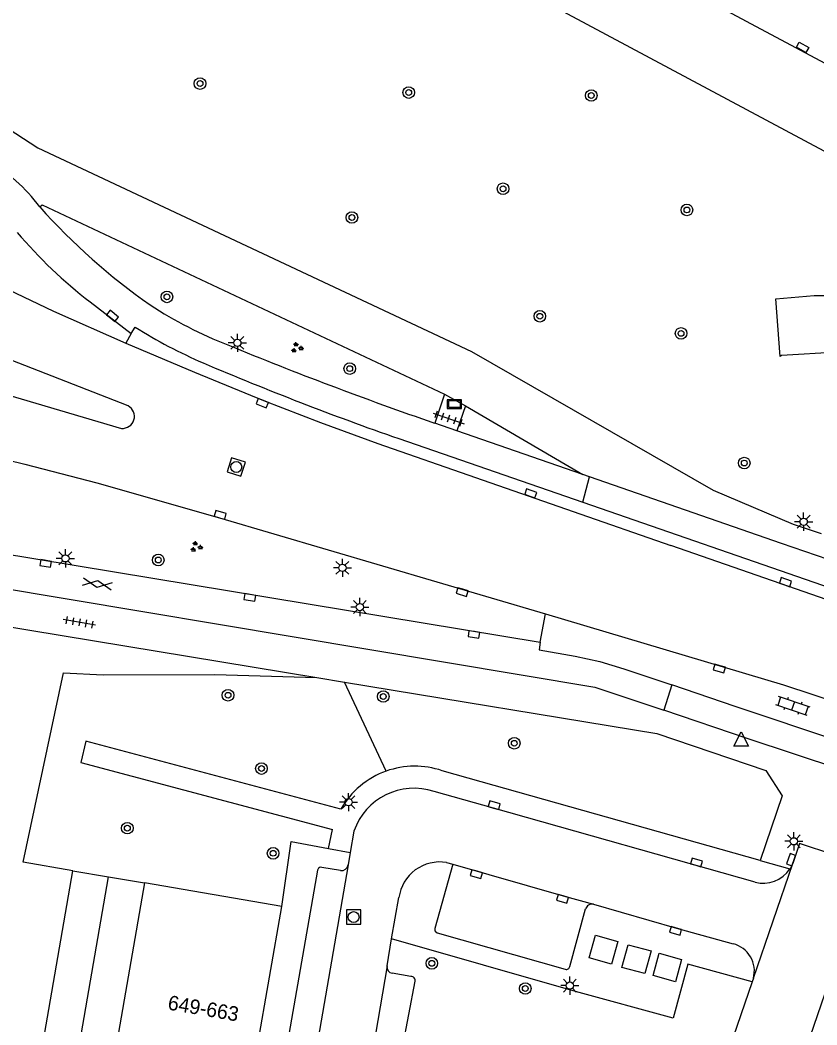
# Model space of a CAD drawing. Extents: x 131000 to 133014, y 396499 to 399001.
# Drawn here: x 131309 to 131363.9, y 398161.5 to 398230.7 of the extents above; entities that cross this region are included whole.
import ezdxf

# ---------------------------------------------------------------- set-up
doc = ezdxf.new("R2010")
doc.units = 0
for name, color, linetype in [('gg-anno-huisnummerreeks BGT', 7, 'Continuous'), ('gg-bbg-hoofdgebouw', 7, 'Continuous'), ('gg-knt-verharding', 7, 'Continuous'), ('gg-knt-verharding nz', 7, 'Continuous'), ('gg-kwrk-afval apart plaats', 7, 'Continuous'), ('gt-grn-groengrens', 7, 'Continuous'), ('gt-grn-weggrens', 7, 'Continuous'), ('gt-symb-boom', 7, 'Continuous'), ('gt-symb-gesloten verharding', 7, 'Continuous'), ('gt-symb-groenvak', 7, 'Continuous'), ('gt-symb-klinker verharding', 7, 'Continuous'), ('gt-symb-kolk', 7, 'Continuous'), ('gt-symb-kolk center center', 7, 'Continuous'), ('gt-symb-lichtmast', 7, 'Continuous'), ('gt-symb-reclamebord', 7, 'Continuous'), ('gt-symb-rioolschacht', 7, 'Continuous'), ('gt-symb-tegel verharding', 7, 'Continuous'), ('gt-symb-waterafsluiter', 7, 'Continuous')]:
    doc.layers.add(name, color=color, linetype=linetype)

# ---------------------------------------------------------------- blocks, each defined once
blk = doc.blocks.new('gt0-KOLKCC')
at = {"layer": 'gt-symb-kolk center center'}
blk.add_lwpolyline([(-0.375, 0.2), (0.375, 0.2), (0.375, -0.2), (-0.375, -0.2)], close=True, dxfattribs=at)
blk = doc.blocks.new('gt0-LMAST')
at = {"layer": 'gt-symb-lichtmast'}
for p, q in [((-0.182, 0.173), (-0.447, 0.438)), ((-0.005, 0.246), (-0.005, 0.621)), ((0.172, 0.173), (0.437, 0.438)), ((-0.255, -0.004), (-0.63, -0.004)), ((-0.182, -0.181), (-0.447, -0.446)), ((-0.005, -0.254), (-0.005, -0.629)), ((0.437, -0.446), (0.172, -0.181)), ((0.245, -0.004), (0.62, -0.004))]:
    blk.add_line(p, q, dxfattribs=at)
blk.add_circle((-0.005, -0.004), 0.25, dxfattribs=at)
blk = doc.blocks.new('gt0-KOLK')
at = {"layer": 'gt-symb-kolk'}
blk.add_lwpolyline([(0, 0), (0.375, 0), (0.375, 0.4), (-0.375, 0.4), (-0.375, 0), (0, 0)], dxfattribs=at)
blk = doc.blocks.new('gt0-KL1')
at = {"layer": 'gt-symb-klinker verharding'}
for p, q in [((-1.15, 0.3), (1.15, 0.3)), ((-1, -0.3), (-1, 0.3)), ((-0.5, 0.3), (-0.5, 0.45)), ((0, -0.3), (0, 0.3)), ((0.5, 0.3), (0.5, 0.45)), ((1, -0.3), (1, 0.3)), ((-1.15, -0.3), (1.15, -0.3)), ((-0.5, -0.45), (-0.5, -0.3)), ((0.5, -0.45), (0.5, -0.3))]:
    blk.add_line(p, q, dxfattribs=at)
blk = doc.blocks.new('gt0-BOOM')
at = {"layer": 'gt-symb-boom'}
for radius in [0.4, 0.2]:
    blk.add_circle((0, 0), radius, dxfattribs=at)
blk = doc.blocks.new('gt0-WAFSL')
at = {"layer": 'gt-symb-waterafsluiter'}
for p, q in [((-0.5, -0.333), (0, 0.667)), ((0, 0.667), (0.5, -0.333)), ((0.5, -0.333), (-0.5, -0.333))]:
    blk.add_line(p, q, dxfattribs=at)
blk = doc.blocks.new('gt0-RBORD')
at = {"layer": 'gt-symb-reclamebord'}
blk.add_lwpolyline([(-0.5, 0.295), (-0.5, -0.295), (0.5, -0.295), (0.5, 0.295), (-0.5, 0.295)], dxfattribs=at)
blk.add_lwpolyline([(-0.417, -0.212), (0.417, -0.212), (0.417, 0.212), (-0.417, 0.212)], close=True, dxfattribs=at)
blk = doc.blocks.new('gt0-TEG1')
at = {"layer": 'gt-symb-tegel verharding'}
for p, q in [((-1.125, 0), (1.125, 0)), ((-0.9, -0.25), (-0.9, 0.25)), ((-0.45, -0.25), (-0.45, 0.25)), ((0, -0.25), (0, 0.25)), ((0.45, -0.25), (0.45, 0.25)), ((0.9, -0.25), (0.9, 0.25))]:
    blk.add_line(p, q, dxfattribs=at)
blk = doc.blocks.new('gt0-GRVAK')
at = {"layer": 'gt-symb-groenvak'}
for p, q in [((-0.11, 0.189), (-0.228, 0.24)), ((-0.182, 0.153), (0.088, 0.153)), ((-0.091, 0.211), (-0.156, 0.322)), ((-0.047, 0.214), (-0.047, 0.393)), ((-0.004, 0.211), (0.061, 0.322)), ((0.015, 0.189), (0.133, 0.24)), ((0.262, -0.052), (0.197, 0.059)), ((0.305, -0.049), (0.305, 0.13)), ((0.349, -0.052), (0.414, 0.059)), ((-0.245, -0.228), (-0.363, -0.177)), ((-0.318, -0.264), (-0.047, -0.264)), ((-0.226, -0.206), (-0.291, -0.095)), ((-0.183, -0.203), (-0.183, -0.024)), ((-0.139, -0.206), (-0.074, -0.095)), ((-0.12, -0.228), (-0.002, -0.177)), ((0.243, -0.074), (0.125, -0.023)), ((0.17, -0.11), (0.441, -0.11)), ((0.368, -0.074), (0.486, -0.023))]:
    blk.add_line(p, q, dxfattribs=at)
blk = doc.blocks.new('gt0-GESVH1')
at = {"layer": 'gt-symb-gesloten verharding'}
for p, q in [((-0.992, -0.261), (0.008, 0.239)), ((0.008, -0.261), (-0.992, 0.239)), ((0.008, 0.239), (1.008, -0.261)), ((1.008, 0.239), (0.008, -0.261))]:
    blk.add_line(p, q, dxfattribs=at)
blk = doc.blocks.new('gt0-RS')
at = {"layer": 'gt-symb-rioolschacht'}
blk.add_lwpolyline([(-0.5, -0.5), (0.5, -0.5), (0.5, 0.5), (-0.5, 0.5)], close=True, dxfattribs=at)
blk.add_circle((0, 0), 0.375, dxfattribs=at)

msp = doc.modelspace()

# ---------------------------------------------------------------- linework, layer by layer
at = {"layer": 'gg-bbg-hoofdgebouw'}
for p, q in [((131317.59, 398171.32), (131314.911, 398155.891)), ((131327.04, 398169.69), (131317.59, 398171.32)), ((131324.363, 398154.252), (131327.04, 398169.69))]:
    msp.add_line(p, q, dxfattribs=at)
at = {"layer": 'gg-knt-verharding'}
for p, q in [((131313.85, 398211.308), (131316.672, 398209.126)), ((131316.473, 398204.15), (131301.104, 398210.134)), ((131316.672, 398209.126), (131316.314, 398208.461)), ((131300.343, 398207.212), (131316.005, 398202.601)), ((131338.249, 398204.95), (131337.576, 398202.959)), ((131338.249, 398204.95), (131339.69, 398204.152)), ((131339.69, 398204.152), (131339.107, 398202.434)), ((131339.69, 398204.152), (131347.777, 398199.418)), ((131339.107, 398202.434), (131337.576, 398202.959)), ((131347.777, 398199.418), (131339.107, 398202.434)), ((131348.234, 398199.26), (131347.777, 398199.418)), ((131361.466, 398194.68), (131348.234, 398199.26)), ((131297.293, 398195.73), (131344.842, 398187.881)), ((131364.614, 398190.804), (131353.844, 398194.532)), ((131367.236, 398192.69), (131361.466, 398194.68)), ((131291.348, 398191.741), (131329.451, 398185.45)), ((131344.842, 398187.881), (131345.215, 398189.835)), ((131329.451, 398185.45), (131331.374, 398185.132)), ((131353.914, 398184.936), (131353.361, 398183.207)), ((131358.274, 398183.448), (131353.914, 398184.936)), ((131359.158, 398181.236), (131353.361, 398183.207)), ((131381.688, 398175.644), (131358.274, 398183.448)), ((131371.251, 398177.209), (131359.158, 398181.236)), ((131359.989, 398172.842), (131338.09, 398179.028)), ((131360.391, 398179.034), (131361.503, 398177.3)), ((131361.503, 398177.3), (131359.989, 398172.842)), ((131330.26, 398173.682), (131330.533, 398174.986)), ((131332.018, 398174.875), (131331.762, 398173.406)), ((131331.762, 398173.406), (131331.611, 398172.542)), ((131329.511, 398172.183), (131320.315, 398119.539)), ((131331.089, 398172.15), (131329.799, 398172.378)), ((131334.605, 398167.453), (131335.112, 398170.297)), ((131346.888, 398165.548), (131347.974, 398169.51)), ((131334.294, 398165.587), (131334.605, 398167.453)), ((131335.94, 398164.858), (131334.65, 398165.081)), ((131335.121, 398158.628), (131336.226, 398164.53)), ((131359.44, 398164.496), (131341.699, 398112.855)), ((131359.525, 398164.744), (131359.44, 398164.496))]:
    msp.add_line(p, q, dxfattribs=at)
for points in [[(131367.484, 398221.035), (131367.069, 398220.271), (131333.443, 398238.243)], [(131299.161, 398228.622), (131305.739, 398224.822), (131310.259, 398221.921), (131340.121, 398207.896), (131356.748, 398198.346)], [(131310.382, 398217.847), (131310.545, 398217.988), (131338.249, 398204.95)], [(131302.468, 398214.902), (131311.329, 398210.675), (131316.314, 398208.461)], [(131316.314, 398208.461), (131321.034, 398206.459), (131325.778, 398204.516), (131329.709, 398203.004), (131333.668, 398201.565), (131353.844, 398194.532)], [(131299.092, 398202.565), (131304.373, 398201.363), (131309.345, 398200.127), (131314.303, 398198.839), (131322.754, 398196.452), (131345.215, 398189.835)], [(131356.748, 398198.346), (131362.266, 398196.01), (131364.186, 398195.366)], [(131291.532, 398194.33), (131348.611, 398184.78), (131353.361, 398183.207)], [(131345.215, 398189.835), (131361.589, 398184.942), (131365.715, 398183.582)], [(131344.842, 398187.881), (131344.767, 398187.357), (131347.253, 398186.928), (131348.951, 398186.556), (131350.611, 398186.042), (131353.914, 398184.936)], [(131331.374, 398185.132), (131352.864, 398181.585), (131360.391, 398179.034)], [(131331.106, 398176.381), (131313.546, 398181.058), (131313.2, 398179.585), (131330.533, 398174.986)], [(131359.639, 398171.356), (131341.628, 398176.463), (131337.54, 398177.59)], [(131327.04, 398169.69), (131327.689, 398174.154), (131330.26, 398173.682)], [(131367.437, 398172.454), (131362.707, 398174.015), (131362.238, 398172.635)], [(131338.82, 398172.588), (131337.587, 398168.161), (131337.58, 398168.049), (131337.605, 398167.981), (131337.749, 398167.862), (131346.573, 398165.366)], [(131348.508, 398169.834), (131354.22, 398168.201), (131358.135, 398167.114)], [(131359.44, 398164.496), (131355.006, 398165.702), (131354.001, 398161.993), (131347.264, 398163.826), (131334.605, 398167.453)]]:
    msp.add_lwpolyline(points, dxfattribs=at)
for centre, radius, start, end in [((131301.021, 398210.942), 11.632, 36.4152, 60.42197), ((131343.343, 398247.321), 44.217, 221.80262, 235.00705), ((131333.909, 398237.422), 32.929, 220.37834, 232.47184), ((131333.906, 398235.457), 29.101, 236.8345, 248.71685), ((131424.84, 398455.245), 266.952, 247.65344, 250.91981), ((131316.075, 398203.425), 0.827, 265.12128, 61.2564), ((131336.201, 398173.475), 5.866, 109.56443, 150.30183), ((131336.201, 398173.468), 5.872, 71.23446, 109.53879), ((131336.144, 398173.456), 4.364, 71.34739, 161.01651), ((131337.929, 398169.904), 2.844, 80.58911, 172.05921), ((131360.188, 398173.521), 2.234, 325.75656, 336.63371), ((131329.749, 398172.141), 0.242, 78.19701, 170.00553), ((131331.132, 398172.637), 0.489, 264.99477, 348.81524), ((131360.188, 398173.52), 2.233, 255.76716, 325.75859), ((131348.4, 398169.409), 0.438, 75.78118, 166.71268), ((131357.664, 398165.245), 1.927, 344.92713, 75.85593), ((131334.743, 398165.525), 0.454, 172.13798, 258.11919), ((131346.65, 398165.597), 0.243, 251.62391, 348.41283), ((131335.958, 398164.585), 0.273, 348.32703, 93.84665)]:
    msp.add_arc(centre, radius, start, end, dxfattribs=at)
at = {"layer": 'gg-knt-verharding nz'}
for p, q in [((131333.706, 398244.245), (131370.784, 398224.325)), ((131316.672, 398209.126), (131316.955, 398209.575)), ((131335.103, 398201.892), (131347.783, 398197.508)), ((131347.783, 398197.508), (131364.888, 398191.594)), ((131338.394, 398172.71), (131338.82, 398172.588)), ((131331.611, 398172.542), (131322.224, 398118.477)), ((131367.437, 398172.454), (131340.114, 398092.835)), ((131334.294, 398165.587), (131333.061, 398158.362))]:
    msp.add_line(p, q, dxfattribs=at)
msp.add_lwpolyline([(131338.82, 398172.588), (131346.43, 398170.406), (131348.508, 398169.834)], dxfattribs=at)
for centre, radius, start, end in [((131335.107, 398238.262), 33.947, 237.67572, 246.61865), ((131408.219, 398410.913), 221.44, 246.98287, 250.71992)]:
    msp.add_arc(centre, radius, start, end, dxfattribs=at)
at = {"layer": 'gg-kwrk-afval apart plaats'}
for points in [[(131348.208, 398166.152), (131348.642, 398167.702), (131350.186, 398167.264), (131349.752, 398165.713), (131348.208, 398166.152)], [(131350.912, 398167.046), (131352.482, 398166.63), (131352.041, 398165.075), (131350.472, 398165.491), (131350.912, 398167.046)], [(131352.62, 398164.933), (131353.04, 398166.479), (131354.581, 398166.029), (131354.161, 398164.484), (131352.62, 398164.933)]]:
    msp.add_lwpolyline(points, dxfattribs=at)
at = {"layer": 'gt-grn-groengrens'}
for p, q in [((131334.237, 398179.002), (131331.374, 398185.132)), ((131312.658, 398172.143), (131315.124, 398171.731)), ((131315.124, 398171.731), (131317.59, 398171.32))]:
    msp.add_line(p, q, dxfattribs=at)
for points in [[(131361.06, 398211.523), (131363.718, 398211.757), (131365.021, 398211.749), (131365.348, 398207.855), (131361.47, 398207.612), (131361.369, 398207.546), (131361.06, 398211.523)], [(131312.658, 398172.143), (131309.229, 398172.74), (131309.473, 398173.81), (131312.025, 398185.761), (131314.754, 398185.642), (131322.426, 398185.656), (131329.451, 398185.45)], [(131280.291, 398086.401), (131282.565, 398104.244), (131283.265, 398106.077), (131285.408, 398108.409), (131289.081, 398111.45), (131297.891, 398116.569), (131303.502, 398119.374), (131312.658, 398172.143)], [(131289.176, 398108.175), (131292.132, 398110.121), (131299.416, 398114.157), (131305.716, 398117.602), (131315.124, 398171.731)]]:
    msp.add_lwpolyline(points, dxfattribs=at)
at = {"layer": 'gt-grn-weggrens'}
for p, q in [((131347.783, 398197.508), (131348.234, 398199.26)), ((131330.26, 398173.682), (131331.762, 398173.406)), ((131359.525, 398164.744), (131362.238, 398172.635)), ((131359.989, 398172.842), (131362.034, 398172.264))]:
    msp.add_line(p, q, dxfattribs=at)

# ---------------------------------------------------------------- block references
at = {"layer": 'gt-symb-boom'}
for p in [(131321.417, 398226.339), (131335.788, 398225.721), (131348.362, 398225.519), (131342.283, 398219.096), (131354.947, 398217.638), (131331.878, 398217.119), (131319.14, 398211.653), (131344.818, 398210.319), (131354.542, 398209.139), (131331.727, 398206.713), (131358.897, 398200.214), (131318.545, 398193.537), (131323.345, 398184.226), (131334.038, 398184.139), (131343.057, 398180.921), (131325.649, 398179.181), (131337.381, 398165.769), (131343.818, 398164.037)]:
    msp.add_blockref('gt0-BOOM', p, dxfattribs=at)
for p, rotation in [((131316.411, 398175.075), 170.20785375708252), ((131326.452, 398173.343), 170.20785375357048)]:
    msp.add_blockref('gt0-BOOM', p, dxfattribs=dict(at, rotation=rotation))
at = {"layer": 'gt-symb-gesloten verharding', "rotation": -9.443474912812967}
msp.add_blockref('gt0-GESVH1', (131314.34, 398191.898), dxfattribs=at)
at = {"layer": 'gt-symb-groenvak'}
for p in [(131328.073, 398208.148), (131321.142, 398194.441)]:
    msp.add_blockref('gt0-GRVAK', p, dxfattribs=at)
at = {"layer": 'gt-symb-klinker verharding', "rotation": 161.09393900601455}
msp.add_blockref('gt0-KL1', (131362.247, 398183.486), dxfattribs=at)
at = {"layer": 'gt-symb-kolk'}
for p, rotation in [((131315.267, 398210.185), -38.382457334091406), ((131325.778, 398204.516), 158.53893641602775), ((131344.129, 398197.939), -19.141373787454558), ((131322.754, 398196.452), -16.02410965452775), ((131310.821, 398193.501), 170.62242087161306), ((131361.671, 398191.824), -19.087244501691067), ((131339.523, 398191.52), 163.50377577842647), ((131324.88, 398191.161), 170.55652508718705), ((131340.308, 398188.611), 170.62242087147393), ((131357.233, 398186.255), 163.43253307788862), ((131341.628, 398176.463), -15.797972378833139), ((131362.304, 398172.847), 70.93730319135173), ((131355.553, 398172.524), -15.9409620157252), ((131340.5, 398172.108), 164.05127881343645), ((131346.43, 398170.406), 163.98254931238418), ((131354.22, 398168.201), 164.05127881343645)]:
    msp.add_blockref('gt0-KOLK', p, dxfattribs=dict(at, rotation=rotation))
at = {"layer": 'gt-symb-kolk center center', "rotation": -29.332790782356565}
msp.add_blockref('gt0-KOLKCC', (131362.912, 398228.832), dxfattribs=at)
at = {"layer": 'gt-symb-lichtmast'}
for p in [(131323.994, 398208.488), (131362.991, 398196.177), (131312.152, 398193.654), (131331.228, 398193), (131332.433, 398190.302), (131331.646, 398176.872), (131362.32, 398174.173), (131346.889, 398164.238)]:
    msp.add_blockref('gt0-LMAST', p, dxfattribs=at)
at = {"layer": 'gt-symb-reclamebord'}
msp.add_blockref('gt0-RBORD', (131338.934, 398204.273), dxfattribs=at)
at = {"layer": 'gt-symb-rioolschacht', "rotation": -17.764323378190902}
msp.add_blockref('gt0-RS', (131323.912, 398199.941), dxfattribs=at)
at = {"layer": 'gt-symb-rioolschacht'}
msp.add_blockref('gt0-RS', (131331.993, 398168.955), dxfattribs=at)
at = {"layer": 'gt-symb-tegel verharding'}
for p, rotation in [((131338.543, 398203.284), -18.906060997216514), ((131313.111, 398189.242), 170.0949207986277)]:
    msp.add_blockref('gt0-TEG1', p, dxfattribs=dict(at, rotation=rotation))
at = {"layer": 'gt-symb-waterafsluiter'}
msp.add_blockref('gt0-WAFSL', (131358.685, 398181.048), dxfattribs=at)

# ---------------------------------------------------------------- texts
at = {"layer": 'gg-anno-huisnummerreeks BGT'}
msp.add_text('649-663', height=1, rotation=350.2, dxfattribs=at).set_placement((131319.148, 398162.598))

doc.saveas('drawing.dxf')
